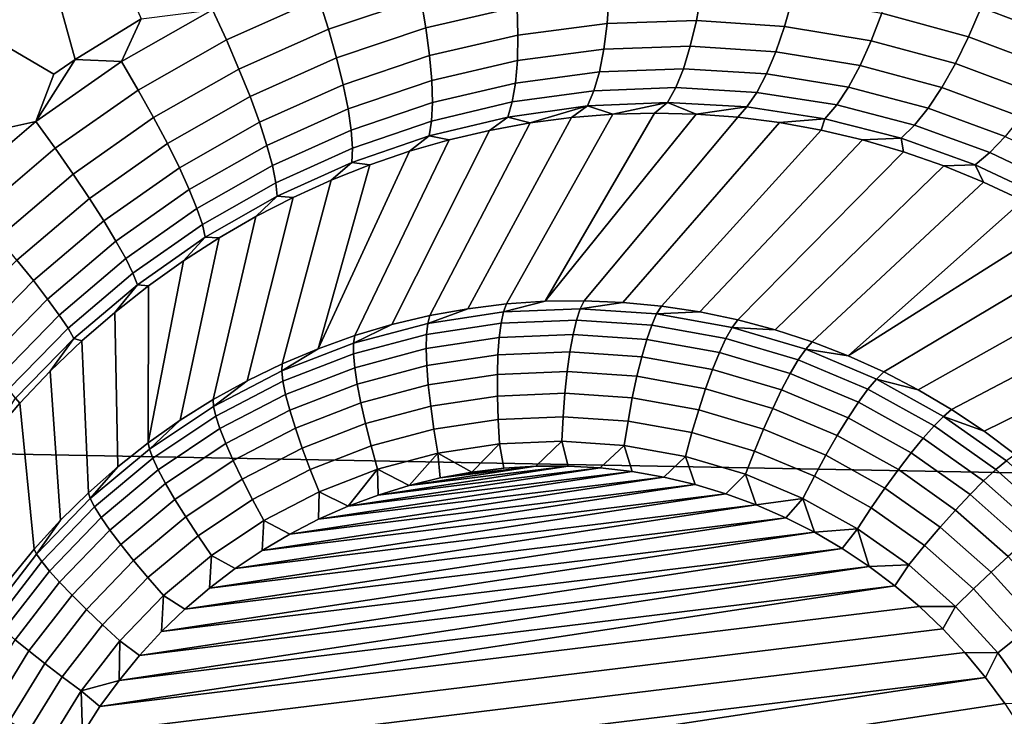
# Model space of a CAD drawing. Header units: metres. Extents: x -240 to 45, y -77 to 27.
# Tile 228 of 656: x -204.342 to -203.202, y 2.317 to 3.123. Entities that reach past the tile are written whole.
import ezdxf

# ---------------------------------------------------------------- set-up
doc = ezdxf.new("R2010")
doc.units = ezdxf.units.M
doc.layers.add('solid_102011X2', color=7, linetype='CONTINUOUS')

msp = doc.modelspace()

# ---------------------------------------------------------------- linework, layer by layer
at = {"layer": 'solid_102011X2'}
for points in [[(-204.302856, 3.059962, 269.353943), (-204.735306, 3.314068, 269.420868), (-204.447464, 3.688273, 269.393402), (-204.27832, 3.076562, 269.350311)], [(-204.201691, 3.123808, 269.338135), (-204.27832, 3.076562, 269.350311), (-204.447464, 3.688273, 269.393402)], [(-204.323547, 3.004904, 269.354065), (-204.396927, 2.988975, 269.366608), (-204.735306, 3.314068, 269.420868), (-204.302856, 3.059962, 269.353943)], [(-202.791519, 3.233463, 324.100494), (-204.359665, 3.27006, 322.50061), (-204.450867, 2.622036, 322.574402), (-202.881073, 2.592692, 324.174042)], [(-203.996185, 3.147213, 269.290527), (-204.103012, 3.099436, 269.311218), (-204.119034, 3.13432, 269.321564), (-204.008804, 3.183616, 269.300323)], [(-203.878143, 3.147894, 269.252502), (-203.985031, 3.112006, 269.275787), (-203.996185, 3.147213, 269.290527), (-203.885773, 3.184255, 269.266663)], [(-203.766464, 3.13779, 269.208099), (-203.872101, 3.113396, 269.233704), (-203.878143, 3.147894, 269.252502), (-203.768982, 3.173034, 269.226318)], [(-203.129364, 3.099111, 269.028961), (-203.229156, 3.136775, 269.06427), (-203.215469, 3.172584, 269.074829), (-203.112473, 3.133685, 269.03894)], [(-203.24379, 3.103102, 269.049011), (-203.344254, 3.130219, 269.083496), (-203.332855, 3.164864, 269.099304), (-203.229156, 3.136775, 269.06427)], [(-203.985031, 3.112006, 269.275787), (-204.08847, 3.065724, 269.295959), (-204.103012, 3.099436, 269.311218), (-203.996185, 3.147213, 269.290527)], [(-203.872101, 3.113396, 269.233704), (-203.975555, 3.078611, 269.256409), (-203.985031, 3.112006, 269.275787), (-203.878143, 3.147894, 269.252502)], [(-203.662247, 3.118542, 269.157867), (-203.765518, 3.10508, 269.185516), (-203.766464, 3.13779, 269.208099), (-203.65979, 3.151574, 269.179871)], [(-203.55899, 3.121795, 269.127991), (-203.662247, 3.118542, 269.157867), (-203.65979, 3.151574, 269.179871), (-203.553177, 3.154793, 269.149384)], [(-203.456787, 3.114965, 269.096313), (-203.55899, 3.121795, 269.127991), (-203.553177, 3.154793, 269.149384), (-203.447662, 3.147589, 269.117126)], [(-203.356552, 3.098289, 269.063232), (-203.456787, 3.114965, 269.096313), (-203.447662, 3.147589, 269.117126), (-203.344254, 3.130219, 269.083496)], [(-203.765518, 3.10508, 269.185516), (-203.867767, 3.081366, 269.210541), (-203.872101, 3.113396, 269.233704), (-203.766464, 3.13779, 269.208099)], [(-203.147049, 3.066693, 269.014221), (-203.24379, 3.103102, 269.049011), (-203.229156, 3.136775, 269.06427), (-203.129364, 3.099111, 269.028961)], [(-204.224304, 3.074491, 269.339447), (-204.27832, 3.076562, 269.350311), (-204.201691, 3.123808, 269.338135)], [(-204.119034, 3.13432, 269.321564), (-204.224304, 3.074491, 269.339447), (-204.201691, 3.123808, 269.338135)], [(-204.103012, 3.099436, 269.311218), (-204.205048, 3.041443, 269.328613), (-204.224304, 3.074491, 269.339447), (-204.119034, 3.13432, 269.321564)], [(-203.259109, 3.072159, 269.029297), (-203.356552, 3.098289, 269.063232), (-203.344254, 3.130219, 269.083496), (-203.24379, 3.103102, 269.049011)], [(-203.975555, 3.078611, 269.256409), (-204.075668, 3.033776, 269.276062), (-204.08847, 3.065724, 269.295959), (-203.985031, 3.112006, 269.275787)], [(-203.867767, 3.081366, 269.210541), (-203.967911, 3.047616, 269.232727), (-203.975555, 3.078611, 269.256409), (-203.872101, 3.113396, 269.233704)], [(-203.666061, 3.088682, 269.131897), (-203.766144, 3.075476, 269.158997), (-203.765518, 3.10508, 269.185516), (-203.662247, 3.118542, 269.157867)], [(-203.565964, 3.092019, 269.1026), (-203.666061, 3.088682, 269.131897), (-203.662247, 3.118542, 269.157867), (-203.55899, 3.121795, 269.127991)], [(-203.466827, 3.085599, 269.071442), (-203.565964, 3.092019, 269.1026), (-203.55899, 3.121795, 269.127991), (-203.456787, 3.114965, 269.096313)], [(-203.369522, 3.069635, 269.03891), (-203.466827, 3.085599, 269.071442), (-203.456787, 3.114965, 269.096313), (-203.356552, 3.098289, 269.063232)], [(-203.766144, 3.075476, 269.158997), (-203.865219, 3.052368, 269.183472), (-203.867767, 3.081366, 269.210541), (-203.765518, 3.10508, 269.185516)], [(-203.165207, 3.036998, 268.994995), (-203.259109, 3.072159, 269.029297), (-203.24379, 3.103102, 269.049011), (-203.147049, 3.066693, 269.014221)], [(-204.08847, 3.065724, 269.295959), (-204.187302, 3.009547, 269.312866), (-204.205048, 3.041443, 269.328613), (-204.103012, 3.099436, 269.311218)], [(-203.573959, 3.065987, 269.073608), (-203.671188, 3.062517, 269.102417), (-203.666061, 3.088682, 269.131897), (-203.565964, 3.092019, 269.1026)], [(-203.4776, 3.060006, 269.042999), (-203.573959, 3.065987, 269.073608), (-203.565964, 3.092019, 269.1026), (-203.466827, 3.085599, 269.071442)], [(-203.274841, 3.044488, 269.005493), (-203.369522, 3.069635, 269.03891), (-203.356552, 3.098289, 269.063232), (-203.259109, 3.072159, 269.029297)], [(-203.967911, 3.047616, 269.232727), (-204.06485, 3.004152, 269.251862), (-204.075668, 3.033776, 269.276062), (-203.975555, 3.078611, 269.256409)], [(-203.865219, 3.052368, 269.183472), (-203.962234, 3.019565, 269.205139), (-203.967911, 3.047616, 269.232727), (-203.867767, 3.081366, 269.210541)], [(-203.671188, 3.062517, 269.102417), (-203.768326, 3.049499, 269.128967), (-203.766144, 3.075476, 269.158997), (-203.666061, 3.088682, 269.131897)], [(-203.382935, 3.04476, 269.010956), (-203.4776, 3.060006, 269.042999), (-203.466827, 3.085599, 269.071442), (-203.369522, 3.069635, 269.03891)], [(-204.323547, 3.004904, 269.354065), (-204.302856, 3.059962, 269.353943), (-204.27832, 3.076562, 269.350311)], [(-204.224304, 3.074491, 269.339447), (-204.323547, 3.004904, 269.354065), (-204.27832, 3.076562, 269.350311)], [(-204.205048, 3.041443, 269.328613), (-204.301254, 2.973981, 269.342773), (-204.323547, 3.004904, 269.354065), (-204.224304, 3.074491, 269.339447)], [(-203.768326, 3.049499, 269.128967), (-203.864471, 3.02691, 269.152954), (-203.865219, 3.052368, 269.183472), (-203.766144, 3.075476, 269.158997)], [(-203.29071, 3.020576, 268.977966), (-203.382935, 3.04476, 269.010956), (-203.369522, 3.069635, 269.03891), (-203.274841, 3.044488, 269.005493)], [(-203.183517, 3.010549, 268.971619), (-203.274841, 3.044488, 269.005493), (-203.259109, 3.072159, 269.029297), (-203.165207, 3.036998, 268.994995)], [(-204.075668, 3.033776, 269.276062), (-204.171371, 2.979362, 269.29248), (-204.187302, 3.009547, 269.312866), (-204.08847, 3.065724, 269.295959)], [(-203.677505, 3.040507, 269.069916), (-203.772049, 3.027606, 269.095978), (-203.768326, 3.049499, 269.128967), (-203.671188, 3.062517, 269.102417)], [(-203.58284, 3.044158, 269.041595), (-203.677505, 3.040507, 269.069916), (-203.671188, 3.062517, 269.102417), (-203.573959, 3.065987, 269.073608)], [(-203.488922, 3.038636, 269.011444), (-203.58284, 3.044158, 269.041595), (-203.573959, 3.065987, 269.073608), (-203.4776, 3.060006, 269.042999)], [(-203.396545, 3.0241, 268.979828), (-203.488922, 3.038636, 269.011444), (-203.4776, 3.060006, 269.042999), (-203.382935, 3.04476, 269.010956)], [(-203.962234, 3.019565, 269.205139), (-204.056183, 2.977373, 269.223785), (-204.06485, 3.004152, 269.251862), (-203.967911, 3.047616, 269.232727)], [(-203.864471, 3.02691, 269.152954), (-203.958633, 2.994951, 269.174103), (-203.962234, 3.019565, 269.205139), (-203.865219, 3.052368, 269.183472)], [(-203.772049, 3.027606, 269.095978), (-203.86557, 3.00544, 269.119507), (-203.864471, 3.02691, 269.152954), (-203.768326, 3.049499, 269.128967)], [(-203.592438, 3.026915, 269.00708), (-203.684937, 3.023039, 269.034973), (-203.677505, 3.040507, 269.069916), (-203.58284, 3.044158, 269.041595)], [(-203.500595, 3.021865, 268.977325), (-203.592438, 3.026915, 269.00708), (-203.58284, 3.044158, 269.041595), (-203.488922, 3.038636, 269.011444)], [(-203.306442, 3.000843, 268.947266), (-203.396545, 3.0241, 268.979828), (-203.382935, 3.04476, 269.010956), (-203.29071, 3.020576, 268.977966)], [(-203.201645, 2.987811, 268.944519), (-203.29071, 3.020576, 268.977966), (-203.274841, 3.044488, 269.005493), (-203.183517, 3.010549, 268.971619)], [(-204.187302, 3.009547, 269.312866), (-204.280502, 2.944191, 269.326569), (-204.301254, 2.973981, 269.342773), (-204.205048, 3.041443, 269.328613)], [(-204.06485, 3.004152, 269.251862), (-204.157532, 2.951421, 269.267822), (-204.171371, 2.979362, 269.29248), (-204.075668, 3.033776, 269.276062)], [(-203.684937, 3.023039, 269.034973), (-203.777222, 3.010181, 269.060638), (-203.772049, 3.027606, 269.095978), (-203.677505, 3.040507, 269.069916)], [(-203.410141, 3.008018, 268.946106), (-203.500595, 3.021865, 268.977325), (-203.488922, 3.038636, 269.011444), (-203.396545, 3.0241, 268.979828)], [(-203.86557, 3.00544, 269.119507), (-203.957169, 2.974205, 269.140228), (-203.958633, 2.994951, 269.174103), (-203.864471, 3.02691, 269.152954)], [(-203.777222, 3.010181, 269.060638), (-203.868484, 2.988335, 269.08374), (-203.86557, 3.00544, 269.119507), (-203.772049, 3.027606, 269.095978)], [(-203.684937, 3.023039, 269.034973), (-203.751205, 3.003295, 269.015106), (-203.777222, 3.010181, 269.060638)], [(-203.684937, 3.023039, 269.034973), (-203.703598, 3.00951, 269.001648), (-203.751205, 3.003295, 269.015106)], [(-203.684937, 3.023039, 269.034973), (-203.655685, 3.013314, 268.987488), (-203.703598, 3.00951, 269.001648)], [(-203.592438, 3.026915, 269.00708), (-203.655685, 3.013314, 268.987488), (-203.684937, 3.023039, 269.034973)], [(-203.592438, 3.026915, 269.00708), (-203.607529, 3.014677, 268.972687), (-203.655685, 3.013314, 268.987488)], [(-203.592438, 3.026915, 269.00708), (-203.559219, 3.013565, 268.957245), (-203.607529, 3.014677, 268.972687)], [(-203.500595, 3.021865, 268.977325), (-203.559219, 3.013565, 268.957245), (-203.592438, 3.026915, 269.00708)], [(-203.500595, 3.021865, 268.977325), (-203.510864, 3.009952, 268.941223), (-203.559219, 3.013565, 268.957245)], [(-203.500595, 3.021865, 268.977325), (-203.410141, 3.008018, 268.946106), (-203.462585, 3.003805, 268.924652), (-203.510864, 3.009952, 268.941223)], [(-203.321777, 2.985635, 268.913879), (-203.410141, 3.008018, 268.946106), (-203.396545, 3.0241, 268.979828), (-203.306442, 3.000843, 268.947266)], [(-204.171371, 2.979362, 269.29248), (-204.261658, 2.916056, 269.305756), (-204.280502, 2.944191, 269.326569), (-204.187302, 3.009547, 269.312866)], [(-203.958633, 2.994951, 269.174103), (-204.049835, 2.95391, 269.192322), (-204.056183, 2.977373, 269.223785), (-203.962234, 3.019565, 269.205139)], [(-203.868484, 2.988335, 269.08374), (-203.777222, 3.010181, 269.060638), (-203.798401, 2.994702, 269.027832), (-203.845108, 2.983762, 269.039795)], [(-203.703598, 3.00951, 269.001648), (-203.823364, 2.788314, 268.138489), (-203.867599, 2.780347, 268.145416), (-203.751205, 3.003295, 269.015106)], [(-203.655685, 3.013314, 268.987488), (-203.778778, 2.793846, 268.131439), (-203.823364, 2.788314, 268.138489), (-203.703598, 3.00951, 269.001648)], [(-203.777222, 3.010181, 269.060638), (-203.751205, 3.003295, 269.015106), (-203.798401, 2.994702, 269.027832)], [(-203.607529, 3.014677, 268.972687), (-203.733963, 2.796927, 268.124329), (-203.778778, 2.793846, 268.131439), (-203.655685, 3.013314, 268.987488)], [(-203.607529, 3.014677, 268.972687), (-203.559219, 3.013565, 268.957245), (-203.733963, 2.796927, 268.124329)], [(-203.510864, 3.009952, 268.941223), (-203.689041, 2.797546, 268.117188), (-203.733963, 2.796927, 268.124329), (-203.559219, 3.013565, 268.957245)], [(-203.462585, 3.003805, 268.924652), (-203.64418, 2.795703, 268.110016), (-203.689041, 2.797546, 268.117188), (-203.510864, 3.009952, 268.941223)], [(-203.219299, 2.969182, 268.914154), (-203.306442, 3.000843, 268.947266), (-203.29071, 3.020576, 268.977966), (-203.201645, 2.987811, 268.944519)], [(-204.323547, 3.004904, 269.354065), (-204.415741, 2.926409, 269.365448), (-204.396927, 2.988975, 269.366608)], [(-204.301254, 2.973981, 269.342773), (-204.390656, 2.89787, 269.35376), (-204.415741, 2.926409, 269.365448), (-204.323547, 3.004904, 269.354065)], [(-204.056183, 2.977373, 269.223785), (-204.146057, 2.926212, 269.239288), (-204.157532, 2.951421, 269.267822), (-204.06485, 3.004152, 269.251862)], [(-203.868484, 2.988335, 269.08374), (-203.957855, 2.957693, 269.104065), (-203.957169, 2.974205, 269.140228), (-203.86557, 3.00544, 269.119507)], [(-203.751205, 3.003295, 269.015106), (-203.867599, 2.780347, 268.145416), (-203.911346, 2.769967, 268.152252), (-203.798401, 2.994702, 269.027832)], [(-203.41449, 2.995117, 268.907623), (-203.599472, 2.791403, 268.102844), (-203.64418, 2.795703, 268.110016), (-203.462585, 3.003805, 268.924652)], [(-203.410141, 3.008018, 268.946106), (-203.41449, 2.995117, 268.907623), (-203.462585, 3.003805, 268.924652)], [(-203.410141, 3.008018, 268.946106), (-203.321777, 2.985635, 268.913879), (-203.366684, 2.98387, 268.890167), (-203.41449, 2.995117, 268.907623)], [(-203.23616, 2.95499, 268.881073), (-203.321777, 2.985635, 268.913879), (-203.306442, 3.000843, 268.947266), (-203.219299, 2.969182, 268.914154)], [(-203.957169, 2.974205, 269.140228), (-204.045898, 2.934173, 269.15802), (-204.049835, 2.95391, 269.192322), (-203.958633, 2.994951, 269.174103)], [(-203.957855, 2.957693, 269.104065), (-203.868484, 2.988335, 269.08374), (-203.891266, 2.970507, 269.051025), (-203.936813, 2.954969, 269.061462)], [(-203.798401, 2.994702, 269.027832), (-203.911346, 2.769967, 268.152252), (-203.954468, 2.757205, 268.158966), (-203.845108, 2.983762, 269.039795)], [(-203.868484, 2.988335, 269.08374), (-203.845108, 2.983762, 269.039795), (-203.891266, 2.970507, 269.051025)], [(-203.366684, 2.98387, 268.890167), (-203.555069, 2.784658, 268.095673), (-203.599472, 2.791403, 268.102844), (-203.41449, 2.995117, 268.907623)], [(-203.135727, 2.929492, 268.881042), (-203.219299, 2.969182, 268.914154), (-203.201645, 2.987811, 268.944519), (-203.116379, 2.946877, 268.911102)], [(-204.157532, 2.951421, 269.267822), (-204.245041, 2.890072, 269.28067), (-204.261658, 2.916056, 269.305756), (-204.171371, 2.979362, 269.29248)], [(-204.049835, 2.95391, 269.192322), (-204.137115, 2.904179, 269.207428), (-204.146057, 2.926212, 269.239288), (-204.056183, 2.977373, 269.223785)], [(-203.845108, 2.983762, 269.039795), (-203.954468, 2.757205, 268.158966), (-203.996872, 2.742099, 268.165527), (-203.891266, 2.970507, 269.051025)], [(-203.319321, 2.970069, 268.872406), (-203.511108, 2.775488, 268.088531), (-203.555069, 2.784658, 268.095673), (-203.366684, 2.98387, 268.890167)], [(-203.321777, 2.985635, 268.913879), (-203.319321, 2.970069, 268.872406), (-203.366684, 2.98387, 268.890167)], [(-203.321777, 2.985635, 268.913879), (-203.23616, 2.95499, 268.881073), (-203.272507, 2.953708, 268.85437), (-203.319321, 2.970069, 268.872406)], [(-204.280502, 2.944191, 269.326569), (-204.367142, 2.870441, 269.337158), (-204.390656, 2.89787, 269.35376), (-204.301254, 2.973981, 269.342773)], [(-203.957855, 2.957693, 269.104065), (-204.044464, 2.918511, 269.121521), (-204.045898, 2.934173, 269.15802), (-203.957169, 2.974205, 269.140228)], [(-203.936813, 2.954969, 269.061462), (-203.891266, 2.970507, 269.051025), (-203.996872, 2.742099, 268.165527)], [(-203.272507, 2.953708, 268.85437), (-203.467697, 2.763921, 268.081482), (-203.511108, 2.775488, 268.088531), (-203.319321, 2.970069, 268.872406)], [(-203.153915, 2.91642, 268.848206), (-203.23616, 2.95499, 268.881073), (-203.219299, 2.969182, 268.914154), (-203.135727, 2.929492, 268.881042)], [(-204.045898, 2.934173, 269.15802), (-204.130875, 2.885708, 269.172791), (-204.137115, 2.904179, 269.207428), (-204.049835, 2.95391, 269.192322)], [(-204.044464, 2.918511, 269.121521), (-203.957855, 2.957693, 269.104065), (-203.981674, 2.937166, 269.071167), (-204.025772, 2.917127, 269.080048)], [(-203.936813, 2.954969, 269.061462), (-203.996872, 2.742099, 268.165527), (-204.038391, 2.724693, 268.171906), (-203.981674, 2.937166, 269.071167)], [(-203.957855, 2.957693, 269.104065), (-203.936813, 2.954969, 269.061462), (-203.981674, 2.937166, 269.071167)], [(-203.226379, 2.934826, 268.836182), (-203.424973, 2.749989, 268.074463), (-203.467697, 2.763921, 268.081482), (-203.272507, 2.953708, 268.85437)], [(-203.23616, 2.95499, 268.881073), (-203.226379, 2.934826, 268.836182), (-203.272507, 2.953708, 268.85437)], [(-203.23616, 2.95499, 268.881073), (-203.153915, 2.91642, 268.848206), (-203.181107, 2.913436, 268.817902), (-203.226379, 2.934826, 268.836182)], [(-204.261658, 2.916056, 269.305756), (-204.345627, 2.844604, 269.315948), (-204.367142, 2.870441, 269.337158), (-204.280502, 2.944191, 269.326569)], [(-204.146057, 2.926212, 269.239288), (-204.230957, 2.866694, 269.25174), (-204.245041, 2.890072, 269.28067), (-204.157532, 2.951421, 269.267822)], [(-204.044464, 2.918511, 269.121521), (-204.127457, 2.871125, 269.135956), (-204.130875, 2.885708, 269.172791), (-204.045898, 2.934173, 269.15802)], [(-203.981674, 2.937166, 269.071167), (-204.038391, 2.724693, 268.171906), (-204.078934, 2.705038, 268.178101), (-204.025772, 2.917127, 269.080048)], [(-203.181107, 2.913436, 268.817902), (-203.383057, 2.733734, 268.067566), (-203.424973, 2.749989, 268.074463), (-203.226379, 2.934826, 268.836182)], [(-204.137115, 2.904179, 269.207428), (-204.219635, 2.846333, 269.219543), (-204.230957, 2.866694, 269.25174), (-204.146057, 2.926212, 269.239288)], [(-204.127457, 2.871125, 269.135956), (-204.044464, 2.918511, 269.121521), (-204.069046, 2.894865, 269.088165), (-204.111435, 2.870409, 269.09552)], [(-204.044464, 2.918511, 269.121521), (-204.025772, 2.917127, 269.080048), (-204.069046, 2.894865, 269.088165)], [(-204.245041, 2.890072, 269.28067), (-204.326477, 2.820812, 269.290497), (-204.345627, 2.844604, 269.315948), (-204.261658, 2.916056, 269.305756)], [(-204.025772, 2.917127, 269.080048), (-204.078934, 2.705038, 268.178101), (-204.118362, 2.683192, 268.184113), (-204.069046, 2.894865, 269.088165)], [(-203.181107, 2.913436, 268.817902), (-203.13681, 2.889606, 268.799652), (-203.383057, 2.733734, 268.067566)], [(-204.130875, 2.885708, 269.172791), (-204.211288, 2.829347, 269.18457), (-204.219635, 2.846333, 269.219543), (-204.137115, 2.904179, 269.207428)], [(-204.230957, 2.866694, 269.25174), (-204.310043, 2.799483, 269.26123), (-204.326477, 2.820812, 269.290497), (-204.245041, 2.890072, 269.28067)], [(-204.127457, 2.871125, 269.135956), (-204.20607, 2.816034, 269.147461), (-204.211288, 2.829347, 269.18457), (-204.130875, 2.885708, 269.172791)], [(-204.069046, 2.894865, 269.088165), (-204.118362, 2.683192, 268.184113), (-204.156586, 2.659219, 268.18988), (-204.111435, 2.870409, 269.09552)], [(-203.093613, 2.863369, 268.781525), (-203.342087, 2.715204, 268.060822), (-203.383057, 2.733734, 268.067566), (-203.13681, 2.889606, 268.799652)], [(-204.219635, 2.846333, 269.219543), (-204.296585, 2.780992, 269.228699), (-204.310043, 2.799483, 269.26123), (-204.230957, 2.866694, 269.25174)], [(-204.20607, 2.816034, 269.147461), (-204.127457, 2.871125, 269.135956), (-204.152847, 2.843773, 269.102081), (-204.193176, 2.814993, 269.10788)], [(-204.111435, 2.870409, 269.09552), (-204.156586, 2.659219, 268.18988), (-204.193451, 2.633189, 268.195404), (-204.152847, 2.843773, 269.102081)], [(-204.127457, 2.871125, 269.135956), (-204.111435, 2.870409, 269.09552), (-204.152847, 2.843773, 269.102081)], [(-203.051651, 2.834824, 268.763641), (-203.30217, 2.694453, 268.054169), (-203.342087, 2.715204, 268.060822), (-203.093613, 2.863369, 268.781525)], [(-204.326477, 2.820812, 269.290497), (-204.401138, 2.744429, 269.297455), (-204.422531, 2.765838, 269.323242), (-204.345627, 2.844604, 269.315948)], [(-204.211288, 2.829347, 269.18457), (-204.286377, 2.765663, 269.193481), (-204.296585, 2.780992, 269.228699), (-204.219635, 2.846333, 269.219543)], [(-204.193176, 2.814993, 269.10788), (-204.152847, 2.843773, 269.102081), (-204.193451, 2.633189, 268.195404)], [(-204.20607, 2.816034, 269.147461), (-204.279556, 2.753766, 269.156158), (-204.286377, 2.765663, 269.193481), (-204.211288, 2.829347, 269.18457)], [(-203.011078, 2.804023, 268.746063), (-203.263412, 2.671542, 268.047699), (-203.30217, 2.694453, 268.054169), (-203.051651, 2.834824, 268.763641)], [(-204.310043, 2.799483, 269.26123), (-204.382614, 2.725321, 269.267914), (-204.401138, 2.744429, 269.297455), (-204.326477, 2.820812, 269.290497)], [(-204.279556, 2.753766, 269.156158), (-204.20607, 2.816034, 269.147461), (-204.232376, 2.784081, 269.112915), (-204.270325, 2.751075, 269.117218)], [(-204.20607, 2.816034, 269.147461), (-204.193176, 2.814993, 269.10788), (-204.232376, 2.784081, 269.112915)], [(-204.232376, 2.784081, 269.112915), (-204.193176, 2.814993, 269.10788), (-204.193451, 2.633189, 268.195404), (-204.228897, 2.605178, 268.200684)], [(-204.296585, 2.780992, 269.228699), (-204.367294, 2.70885, 269.235138), (-204.382614, 2.725321, 269.267914), (-204.310043, 2.799483, 269.26123)], [(-203.782211, 2.784705, 268.104065), (-203.870026, 2.771358, 268.117889), (-203.823364, 2.788314, 268.138489), (-203.778778, 2.793846, 268.131439)], [(-203.693512, 2.788363, 268.089966), (-203.782211, 2.784705, 268.104065), (-203.733963, 2.796927, 268.124329), (-203.689041, 2.797546, 268.117188)], [(-203.782211, 2.784705, 268.104065), (-203.778778, 2.793846, 268.131439), (-203.733963, 2.796927, 268.124329)], [(-203.693512, 2.788363, 268.089966), (-203.689041, 2.797546, 268.117188), (-203.64418, 2.795703, 268.110016)], [(-203.604965, 2.782289, 268.075775), (-203.693512, 2.788363, 268.089966), (-203.64418, 2.795703, 268.110016), (-203.599472, 2.791403, 268.102844)], [(-202.971985, 2.771099, 268.728912), (-203.225952, 2.646537, 268.041382), (-203.263412, 2.671542, 268.047699), (-203.011078, 2.804023, 268.746063)], [(-204.232376, 2.784081, 269.112915), (-204.228897, 2.605178, 268.200684), (-204.262787, 2.575269, 268.205719), (-204.270325, 2.751075, 269.117218)], [(-203.870026, 2.771358, 268.117889), (-203.782211, 2.784705, 268.104065), (-203.785049, 2.771666, 268.078217), (-203.871445, 2.758536, 268.091797)], [(-203.870026, 2.771358, 268.117889), (-203.867599, 2.780347, 268.145416), (-203.823364, 2.788314, 268.138489)], [(-203.782211, 2.784705, 268.104065), (-203.693512, 2.788363, 268.089966), (-203.697784, 2.775265, 268.064362), (-203.785049, 2.771666, 268.078217)], [(-203.693512, 2.788363, 268.089966), (-203.604965, 2.782289, 268.075775), (-203.610657, 2.76929, 268.050385), (-203.697784, 2.775265, 268.064362)], [(-203.604965, 2.782289, 268.075775), (-203.517593, 2.766556, 268.061646), (-203.524704, 2.753811, 268.036499), (-203.610657, 2.76929, 268.050385)], [(-203.604965, 2.782289, 268.075775), (-203.599472, 2.791403, 268.102844), (-203.555069, 2.784658, 268.095673)], [(-203.517593, 2.766556, 268.061646), (-203.604965, 2.782289, 268.075775), (-203.555069, 2.784658, 268.095673), (-203.511108, 2.775488, 268.088531)], [(-204.286377, 2.765663, 269.193481), (-204.355438, 2.695305, 269.199707), (-204.367294, 2.70885, 269.235138), (-204.296585, 2.780992, 269.228699)], [(-203.955917, 2.74848, 268.131287), (-203.870026, 2.771358, 268.117889), (-203.871445, 2.758536, 268.091797), (-203.955948, 2.736028, 268.10498)], [(-203.870026, 2.771358, 268.117889), (-203.955917, 2.74848, 268.131287), (-203.911346, 2.769967, 268.152252), (-203.867599, 2.780347, 268.145416)], [(-203.955917, 2.74848, 268.131287), (-203.954468, 2.757205, 268.158966), (-203.911346, 2.769967, 268.152252)], [(-203.871445, 2.758536, 268.091797), (-203.785049, 2.771666, 268.078217), (-203.787201, 2.755014, 268.054443), (-203.871796, 2.742158, 268.06778)], [(-203.785049, 2.771666, 268.078217), (-203.697784, 2.775265, 268.064362), (-203.701752, 2.758538, 268.040894), (-203.787201, 2.755014, 268.054443)], [(-203.697784, 2.775265, 268.064362), (-203.610657, 2.76929, 268.050385), (-203.616455, 2.752687, 268.027222), (-203.701752, 2.758538, 268.040894)], [(-203.517593, 2.766556, 268.061646), (-203.511108, 2.775488, 268.088531), (-203.467697, 2.763921, 268.081482)], [(-202.934509, 2.736123, 268.71228), (-203.189896, 2.619513, 268.035278), (-203.225952, 2.646537, 268.041382), (-202.971985, 2.771099, 268.728912)], [(-204.279556, 2.753766, 269.156158), (-204.347275, 2.684924, 269.162201), (-204.355438, 2.695305, 269.199707), (-204.286377, 2.765663, 269.193481)], [(-203.955948, 2.736028, 268.10498), (-203.871445, 2.758536, 268.091797), (-203.871796, 2.742158, 268.06778), (-203.954529, 2.720119, 268.080658)], [(-203.787201, 2.755014, 268.054443), (-203.701752, 2.758538, 268.040894), (-203.705353, 2.738535, 268.020081), (-203.788635, 2.735101, 268.033295)], [(-203.701752, 2.758538, 268.040894), (-203.616455, 2.752687, 268.027222), (-203.622208, 2.732833, 268.006744), (-203.705353, 2.738535, 268.020081)], [(-203.610657, 2.76929, 268.050385), (-203.524704, 2.753811, 268.036499), (-203.532288, 2.737531, 268.013611), (-203.616455, 2.752687, 268.027222)], [(-203.517593, 2.766556, 268.061646), (-203.432434, 2.741346, 268.04776), (-203.440933, 2.72901, 268.022797), (-203.524704, 2.753811, 268.036499)], [(-203.432434, 2.741346, 268.04776), (-203.517593, 2.766556, 268.061646), (-203.467697, 2.763921, 268.081482), (-203.424973, 2.749989, 268.074463)], [(-204.347275, 2.684924, 269.162201), (-204.279556, 2.753766, 269.156158), (-204.306931, 2.71602, 269.120789), (-204.342056, 2.67897, 269.123657)], [(-204.279556, 2.753766, 269.156158), (-204.270325, 2.751075, 269.117218), (-204.306931, 2.71602, 269.120789)], [(-204.270325, 2.751075, 269.117218), (-204.262787, 2.575269, 268.205719), (-204.295029, 2.54355, 268.210419), (-204.306931, 2.71602, 269.120789)], [(-203.955917, 2.74848, 268.131287), (-204.038895, 2.716338, 268.144073), (-203.996872, 2.742099, 268.165527), (-203.954468, 2.757205, 268.158966)], [(-204.038895, 2.716338, 268.144073), (-203.955917, 2.74848, 268.131287), (-203.955948, 2.736028, 268.10498), (-204.037567, 2.704406, 268.117584)], [(-203.871796, 2.742158, 268.06778), (-203.787201, 2.755014, 268.054443), (-203.788635, 2.735101, 268.033295), (-203.871078, 2.72257, 268.046265)], [(-203.616455, 2.752687, 268.027222), (-203.532288, 2.737531, 268.013611), (-203.540176, 2.718061, 267.993469), (-203.622208, 2.732833, 268.006744)], [(-203.524704, 2.753811, 268.036499), (-203.440933, 2.72901, 268.022797), (-203.450256, 2.713247, 268.000214), (-203.532288, 2.737531, 268.013611)], [(-203.432434, 2.741346, 268.04776), (-203.424973, 2.749989, 268.074463), (-203.383057, 2.733734, 268.067566)], [(-204.038895, 2.716338, 268.144073), (-204.038391, 2.724693, 268.171906), (-203.996872, 2.742099, 268.165527)], [(-204.037567, 2.704406, 268.117584), (-203.955948, 2.736028, 268.10498), (-203.954529, 2.720119, 268.080658), (-204.034454, 2.689157, 268.092987)], [(-203.954529, 2.720119, 268.080658), (-203.871796, 2.742158, 268.06778), (-203.871078, 2.72257, 268.046265), (-203.951721, 2.70109, 268.058838)], [(-203.788635, 2.735101, 268.033295), (-203.705353, 2.738535, 268.020081), (-203.708481, 2.715679, 268.00235), (-203.789307, 2.712347, 268.015167)], [(-203.705353, 2.738535, 268.020081), (-203.622208, 2.732833, 268.006744), (-203.627808, 2.710146, 267.98941), (-203.708481, 2.715679, 268.00235)], [(-203.532288, 2.737531, 268.013611), (-203.450256, 2.713247, 268.000214), (-203.460236, 2.694392, 267.980408), (-203.540176, 2.718061, 267.993469)], [(-203.432434, 2.741346, 268.04776), (-203.350494, 2.706957, 268.034241), (-203.360306, 2.695177, 268.009521), (-203.440933, 2.72901, 268.022797)], [(-203.350494, 2.706957, 268.034241), (-203.432434, 2.741346, 268.04776), (-203.383057, 2.733734, 268.067566), (-203.342087, 2.715204, 268.060822)], [(-204.038895, 2.716338, 268.144073), (-204.11795, 2.675309, 268.156128), (-204.078934, 2.705038, 268.178101), (-204.038391, 2.724693, 268.171906)], [(-203.871078, 2.72257, 268.046265), (-203.788635, 2.735101, 268.033295), (-203.789307, 2.712347, 268.015167), (-203.869308, 2.700187, 268.027771)], [(-203.622208, 2.732833, 268.006744), (-203.540176, 2.718061, 267.993469), (-203.548218, 2.695812, 267.976532), (-203.627808, 2.710146, 267.98941)], [(-203.440933, 2.72901, 268.022797), (-203.360306, 2.695177, 268.009521), (-203.371323, 2.68012, 267.987183), (-203.450256, 2.713247, 268.000214)], [(-204.306931, 2.71602, 269.120789), (-204.295029, 2.54355, 268.210419), (-204.325546, 2.510113, 268.214844), (-204.342056, 2.67897, 269.123657)], [(-204.11795, 2.675309, 268.156128), (-204.038895, 2.716338, 268.144073), (-204.037567, 2.704406, 268.117584), (-204.115356, 2.664041, 268.129456)], [(-204.034454, 2.689157, 268.092987), (-203.954529, 2.720119, 268.080658), (-203.951721, 2.70109, 268.058838), (-204.029602, 2.670913, 268.070862)], [(-203.951721, 2.70109, 268.058838), (-203.871078, 2.72257, 268.046265), (-203.869308, 2.700187, 268.027771), (-203.947556, 2.679344, 268.039978)], [(-203.789307, 2.712347, 268.015167), (-203.708481, 2.715679, 268.00235), (-203.711105, 2.690455, 267.988098), (-203.7892, 2.687234, 268.000488)], [(-203.708481, 2.715679, 268.00235), (-203.627808, 2.710146, 267.98941), (-203.633133, 2.685108, 267.975586), (-203.711105, 2.690455, 267.988098)], [(-203.540176, 2.718061, 267.993469), (-203.460236, 2.694392, 267.980408), (-203.470627, 2.672845, 267.963867), (-203.548218, 2.695812, 267.976532)], [(-203.450256, 2.713247, 268.000214), (-203.371323, 2.68012, 267.987183), (-203.383301, 2.662105, 267.967743), (-203.460236, 2.694392, 267.980408)], [(-203.350494, 2.706957, 268.034241), (-203.342087, 2.715204, 268.060822), (-203.30217, 2.694453, 268.054169)], [(-204.11795, 2.675309, 268.156128), (-204.118362, 2.683192, 268.184113), (-204.078934, 2.705038, 268.178101)], [(-204.115356, 2.664041, 268.129456), (-204.037567, 2.704406, 268.117584), (-204.034454, 2.689157, 268.092987), (-204.110611, 2.649633, 268.104614)], [(-203.869308, 2.700187, 268.027771), (-203.789307, 2.712347, 268.015167), (-203.7892, 2.687234, 268.000488), (-203.866516, 2.675484, 268.012665)], [(-203.627808, 2.710146, 267.98941), (-203.548218, 2.695812, 267.976532), (-203.556213, 2.671255, 267.963165), (-203.633133, 2.685108, 267.975586)], [(-203.350494, 2.706957, 268.034241), (-203.27272, 2.66379, 268.021271), (-203.283798, 2.652709, 267.996765), (-203.360306, 2.695177, 268.009521)], [(-203.27272, 2.66379, 268.021271), (-203.350494, 2.706957, 268.034241), (-203.30217, 2.694453, 268.054169), (-203.263412, 2.671542, 268.047699)], [(-204.029602, 2.670913, 268.070862), (-203.951721, 2.70109, 268.058838), (-203.947556, 2.679344, 268.039978), (-204.023148, 2.65006, 268.051636)], [(-203.947556, 2.679344, 268.039978), (-203.869308, 2.700187, 268.027771), (-203.866516, 2.675484, 268.012665), (-203.942139, 2.65534, 268.024445)], [(-203.7892, 2.687234, 268.000488), (-203.711105, 2.690455, 267.988098), (-203.71315, 2.663395, 267.9776), (-203.788345, 2.660295, 267.989532)], [(-203.711105, 2.690455, 267.988098), (-203.633133, 2.685108, 267.975586), (-203.638077, 2.658247, 267.965576), (-203.71315, 2.663395, 267.9776)], [(-203.548218, 2.695812, 267.976532), (-203.470627, 2.672845, 267.963867), (-203.481247, 2.64906, 267.950897), (-203.556213, 2.671255, 267.963165)], [(-203.460236, 2.694392, 267.980408), (-203.383301, 2.662105, 267.967743), (-203.395981, 2.641514, 267.951569), (-203.470627, 2.672845, 267.963867)], [(-203.360306, 2.695177, 268.009521), (-203.283798, 2.652709, 267.996765), (-203.296402, 2.638538, 267.974701), (-203.371323, 2.68012, 267.987183)], [(-204.347275, 2.684924, 269.162201), (-204.342056, 2.67897, 269.123657), (-204.37561, 2.639984, 269.125885)], [(-204.342056, 2.67897, 269.123657), (-204.325546, 2.510113, 268.214844), (-204.354218, 2.475056, 268.218964), (-204.37561, 2.639984, 269.125885)], [(-204.11795, 2.675309, 268.156128), (-204.1922, 2.625874, 268.167328), (-204.156586, 2.659219, 268.18988), (-204.118362, 2.683192, 268.184113)], [(-204.110611, 2.649633, 268.104614), (-204.034454, 2.689157, 268.092987), (-204.029602, 2.670913, 268.070862), (-204.103836, 2.632392, 268.082184)], [(-204.023148, 2.65006, 268.051636), (-203.947556, 2.679344, 268.039978), (-203.942139, 2.65534, 268.024445), (-204.015182, 2.627041, 268.035706)], [(-203.866516, 2.675484, 268.012665), (-203.7892, 2.687234, 268.000488), (-203.788345, 2.660295, 267.989532), (-203.862778, 2.648981, 268.001251)], [(-203.633133, 2.685108, 267.975586), (-203.556213, 2.671255, 267.963165), (-203.564026, 2.64491, 267.953583), (-203.638077, 2.658247, 267.965576)], [(-203.371323, 2.68012, 267.987183), (-203.296402, 2.638538, 267.974701), (-203.310272, 2.621578, 267.955566), (-203.383301, 2.662105, 267.967743)], [(-204.1922, 2.625874, 268.167328), (-204.11795, 2.675309, 268.156128), (-204.115356, 2.664041, 268.129456), (-204.188385, 2.615406, 268.140442)], [(-204.103836, 2.632392, 268.082184), (-204.029602, 2.670913, 268.070862), (-204.023148, 2.65006, 268.051636), (-204.095169, 2.612681, 268.062622)], [(-203.942139, 2.65534, 268.024445), (-203.866516, 2.675484, 268.012665), (-203.862778, 2.648981, 268.001251), (-203.935593, 2.629588, 268.012604)], [(-203.556213, 2.671255, 267.963165), (-203.481247, 2.64906, 267.950897), (-203.491837, 2.62354, 267.941803), (-203.564026, 2.64491, 267.953583)], [(-203.470627, 2.672845, 267.963867), (-203.395981, 2.641514, 267.951569), (-203.409088, 2.618782, 267.939026), (-203.481247, 2.64906, 267.950897)], [(-203.27272, 2.66379, 268.021271), (-203.263412, 2.671542, 268.047699), (-203.225952, 2.646537, 268.041382)], [(-204.1922, 2.625874, 268.167328), (-204.193451, 2.633189, 268.195404), (-204.156586, 2.659219, 268.18988)], [(-204.188385, 2.615406, 268.140442), (-204.115356, 2.664041, 268.129456), (-204.110611, 2.649633, 268.104614), (-204.182129, 2.602013, 268.115387)], [(-203.862778, 2.648981, 268.001251), (-203.788345, 2.660295, 267.989532), (-203.786728, 2.632098, 267.982574), (-203.858154, 2.621241, 267.993805)], [(-203.788345, 2.660295, 267.989532), (-203.71315, 2.663395, 267.9776), (-203.714569, 2.635073, 267.9711), (-203.786728, 2.632098, 267.982574)], [(-203.71315, 2.663395, 267.9776), (-203.638077, 2.658247, 267.965576), (-203.642532, 2.630133, 267.959564), (-203.714569, 2.635073, 267.9711)], [(-203.638077, 2.658247, 267.965576), (-203.564026, 2.64491, 267.953583), (-203.571472, 2.617334, 267.948059), (-203.642532, 2.630133, 267.959564)], [(-203.383301, 2.662105, 267.967743), (-203.310272, 2.621578, 267.955566), (-203.325119, 2.602187, 267.939758), (-203.395981, 2.641514, 267.951569)], [(-203.27272, 2.66379, 268.021271), (-203.200027, 2.612353, 268.009003), (-203.21228, 2.602104, 267.984711), (-203.283798, 2.652709, 267.996765)], [(-203.200027, 2.612353, 268.009003), (-203.27272, 2.66379, 268.021271), (-203.225952, 2.646537, 268.041382), (-203.189896, 2.619513, 268.035278)], [(-204.182129, 2.602013, 268.115387), (-204.110611, 2.649633, 268.104614), (-204.103836, 2.632392, 268.082184), (-204.173538, 2.585979, 268.092682)], [(-204.095169, 2.612681, 268.062622), (-204.023148, 2.65006, 268.051636), (-204.015182, 2.627041, 268.035706), (-204.084808, 2.590917, 268.046326)], [(-204.015182, 2.627041, 268.035706), (-203.942139, 2.65534, 268.024445), (-203.935593, 2.629588, 268.012604), (-204.00592, 2.602341, 268.023468)], [(-203.935593, 2.629588, 268.012604), (-203.862778, 2.648981, 268.001251), (-203.858154, 2.621241, 267.993805), (-203.928024, 2.60263, 268.0047)], [(-203.564026, 2.64491, 267.953583), (-203.491837, 2.62354, 267.941803), (-203.502197, 2.596827, 267.936768), (-203.571472, 2.617334, 267.948059)], [(-203.481247, 2.64906, 267.950897), (-203.409088, 2.618782, 267.939026), (-203.422379, 2.594389, 267.930359), (-203.491837, 2.62354, 267.941803)], [(-203.283798, 2.652709, 267.996765), (-203.21228, 2.602104, 267.984711), (-203.226379, 2.588989, 267.962891), (-203.296402, 2.638538, 267.974701)], [(-204.1922, 2.625874, 268.167328), (-204.260727, 2.568612, 268.17749), (-204.228897, 2.605178, 268.200684), (-204.193451, 2.633189, 268.195404)], [(-203.786728, 2.632098, 267.982574), (-203.714569, 2.635073, 267.9711), (-203.744644, 2.606037, 267.973419), (-203.781799, 2.603719, 267.979309)], [(-203.714569, 2.635073, 267.9711), (-203.707443, 2.606163, 267.967468), (-203.744644, 2.606037, 267.973419)], [(-203.714569, 2.635073, 267.9711), (-203.642532, 2.630133, 267.959564), (-203.670258, 2.604089, 267.961517), (-203.707443, 2.606163, 267.967468)], [(-203.395981, 2.641514, 267.951569), (-203.325119, 2.602187, 267.939758), (-203.340622, 2.580776, 267.927612), (-203.409088, 2.618782, 267.939026)], [(-203.296402, 2.638538, 267.974701), (-203.226379, 2.588989, 267.962891), (-203.242035, 2.573285, 267.944061), (-203.310272, 2.621578, 267.955566)], [(-202.881073, 2.592692, 324.174042), (-204.450867, 2.622036, 322.574402), (-204.521957, 1.969937, 322.631897), (-202.950867, 1.947891, 324.231354)], [(-204.260727, 2.568612, 268.17749), (-204.1922, 2.625874, 268.167328), (-204.188385, 2.615406, 268.140442), (-204.255814, 2.559071, 268.150452)], [(-204.173538, 2.585979, 268.092682), (-204.103836, 2.632392, 268.082184), (-204.095169, 2.612681, 268.062622), (-204.162811, 2.567642, 268.072815)], [(-204.084808, 2.590917, 268.046326), (-204.015182, 2.627041, 268.035706), (-204.00592, 2.602341, 268.023468), (-204.072937, 2.567561, 268.033691)], [(-204.00592, 2.602341, 268.023468), (-203.935593, 2.629588, 268.012604), (-203.928024, 2.60263, 268.0047), (-203.995514, 2.576484, 268.015106)], [(-203.858154, 2.621241, 267.993805), (-203.786728, 2.632098, 267.982574), (-203.818756, 2.59921, 267.985138)], [(-203.786728, 2.632098, 267.982574), (-203.781799, 2.603719, 267.979309), (-203.818756, 2.59921, 267.985138)], [(-203.642532, 2.630133, 267.959564), (-203.633316, 2.599833, 267.955597), (-203.670258, 2.604089, 267.961517)], [(-203.642532, 2.630133, 267.959564), (-203.571472, 2.617334, 267.948059), (-203.596634, 2.593394, 267.949646), (-203.633316, 2.599833, 267.955597)], [(-203.491837, 2.62354, 267.941803), (-203.422379, 2.594389, 267.930359), (-203.435532, 2.568853, 267.925751), (-203.502197, 2.596827, 267.936768)], [(-204.255814, 2.559071, 268.150452), (-204.188385, 2.615406, 268.140442), (-204.182129, 2.602013, 268.115387), (-204.248154, 2.546853, 268.125183)], [(-204.162811, 2.567642, 268.072815), (-204.095169, 2.612681, 268.062622), (-204.084808, 2.590917, 268.046326), (-204.150162, 2.547392, 268.056183)], [(-203.928024, 2.60263, 268.0047), (-203.858154, 2.621241, 267.993805), (-203.891602, 2.583699, 267.996552)], [(-203.858154, 2.621241, 267.993805), (-203.855392, 2.592533, 267.990875), (-203.891602, 2.583699, 267.996552)], [(-203.858154, 2.621241, 267.993805), (-203.818756, 2.59921, 267.985138), (-203.855392, 2.592533, 267.990875)], [(-203.571472, 2.617334, 267.948059), (-203.56044, 2.584813, 267.943787), (-203.596634, 2.593394, 267.949646)], [(-203.571472, 2.617334, 267.948059), (-203.502197, 2.596827, 267.936768), (-203.52475, 2.574095, 267.937958), (-203.56044, 2.584813, 267.943787)], [(-203.409088, 2.618782, 267.939026), (-203.340622, 2.580776, 267.927612), (-203.356445, 2.557798, 267.919373), (-203.422379, 2.594389, 267.930359)], [(-203.310272, 2.621578, 267.955566), (-203.242035, 2.573285, 267.944061), (-203.258896, 2.555325, 267.928589), (-203.325119, 2.602187, 267.939758)], [(-203.200027, 2.612353, 268.009003), (-203.13327, 2.553248, 267.997589), (-203.146606, 2.543955, 267.97348), (-203.21228, 2.602104, 267.984711)], [(-204.260727, 2.568612, 268.17749), (-204.262787, 2.575269, 268.205719), (-204.228897, 2.605178, 268.200684)], [(-204.248154, 2.546853, 268.125183), (-204.182129, 2.602013, 268.115387), (-204.173538, 2.585979, 268.092682), (-204.2379, 2.532218, 268.102234)], [(-204.072937, 2.567561, 268.033691), (-204.00592, 2.602341, 268.023468), (-203.995514, 2.576484, 268.015106), (-204.05983, 2.543108, 268.024933)], [(-203.996307, 2.54466, 268.012726), (-203.633316, 2.599833, 267.955597), (-203.596634, 2.593394, 267.949646)], [(-203.996307, 2.54466, 268.012726), (-203.962189, 2.559717, 268.007477), (-203.633316, 2.599833, 267.955597)], [(-203.995514, 2.576484, 268.015106), (-203.928024, 2.60263, 268.0047), (-203.962189, 2.559717, 268.007477)], [(-203.962189, 2.559717, 268.007477), (-203.670258, 2.604089, 267.961517), (-203.633316, 2.599833, 267.955597)], [(-203.962189, 2.559717, 268.007477), (-203.927231, 2.572756, 268.002075), (-203.670258, 2.604089, 267.961517)], [(-203.928024, 2.60263, 268.0047), (-203.927231, 2.572756, 268.002075), (-203.962189, 2.559717, 268.007477)], [(-203.928024, 2.60263, 268.0047), (-203.891602, 2.583699, 267.996552), (-203.927231, 2.572756, 268.002075)], [(-203.927231, 2.572756, 268.002075), (-203.707443, 2.606163, 267.967468), (-203.670258, 2.604089, 267.961517)], [(-203.927231, 2.572756, 268.002075), (-203.891602, 2.583699, 267.996552), (-203.707443, 2.606163, 267.967468)], [(-203.891602, 2.583699, 267.996552), (-203.744644, 2.606037, 267.973419), (-203.707443, 2.606163, 267.967468)], [(-203.891602, 2.583699, 267.996552), (-203.855392, 2.592533, 267.990875), (-203.744644, 2.606037, 267.973419)], [(-203.855392, 2.592533, 267.990875), (-203.781799, 2.603719, 267.979309), (-203.744644, 2.606037, 267.973419)], [(-203.855392, 2.592533, 267.990875), (-203.818756, 2.59921, 267.985138), (-203.781799, 2.603719, 267.979309)], [(-203.325119, 2.602187, 267.939758), (-203.258896, 2.555325, 267.928589), (-203.276611, 2.535488, 267.916809), (-203.340622, 2.580776, 267.927612)], [(-203.21228, 2.602104, 267.984711), (-203.146606, 2.543955, 267.97348), (-203.162079, 2.532053, 267.951904), (-203.226379, 2.588989, 267.962891)], [(-204.150162, 2.547392, 268.056183), (-204.084808, 2.590917, 268.046326), (-204.072937, 2.567561, 268.033691), (-204.135864, 2.525656, 268.043152)], [(-204.029541, 2.527595, 268.017792), (-203.596634, 2.593394, 267.949646), (-203.56044, 2.584813, 267.943787)], [(-204.029541, 2.527595, 268.017792), (-203.996307, 2.54466, 268.012726), (-203.596634, 2.593394, 267.949646)], [(-203.502197, 2.596827, 267.936768), (-203.489792, 2.561302, 267.93219), (-203.52475, 2.574095, 267.937958)], [(-203.502197, 2.596827, 267.936768), (-203.435532, 2.568853, 267.925751), (-203.489792, 2.561302, 267.93219)], [(-203.422379, 2.594389, 267.930359), (-203.356445, 2.557798, 267.919373), (-203.372269, 2.533738, 267.915222), (-203.435532, 2.568853, 267.925751)], [(-203.226379, 2.588989, 267.962891), (-203.162079, 2.532053, 267.951904), (-203.179352, 2.517793, 267.933319), (-203.242035, 2.573285, 267.944061)], [(-204.2379, 2.532218, 268.102234), (-204.173538, 2.585979, 268.092682), (-204.162811, 2.567642, 268.072815), (-204.22525, 2.515474, 268.082062)], [(-204.061707, 2.508625, 268.022675), (-203.56044, 2.584813, 267.943787), (-203.52475, 2.574095, 267.937958)], [(-204.061707, 2.508625, 268.022675), (-204.029541, 2.527595, 268.017792), (-203.56044, 2.584813, 267.943787)], [(-204.05983, 2.543108, 268.024933), (-203.995514, 2.576484, 268.015106), (-203.996307, 2.54466, 268.012726), (-204.029541, 2.527595, 268.017792)], [(-203.995514, 2.576484, 268.015106), (-203.962189, 2.559717, 268.007477), (-203.996307, 2.54466, 268.012726)], [(-203.340622, 2.580776, 267.927612), (-203.276611, 2.535488, 267.916809), (-203.29483, 2.514195, 267.908966), (-203.356445, 2.557798, 267.919373)], [(-204.260727, 2.568612, 268.17749), (-204.322769, 2.504196, 268.186523), (-204.295029, 2.54355, 268.210419), (-204.262787, 2.575269, 268.205719)], [(-204.322769, 2.504196, 268.186523), (-204.260727, 2.568612, 268.17749), (-204.255814, 2.559071, 268.150452), (-204.316864, 2.495697, 268.159332)], [(-204.22525, 2.515474, 268.082062), (-204.162811, 2.567642, 268.072815), (-204.150162, 2.547392, 268.056183), (-204.21051, 2.496977, 268.065125)], [(-204.135864, 2.525656, 268.043152), (-204.072937, 2.567561, 268.033691), (-204.05983, 2.543108, 268.024933), (-204.120224, 2.502894, 268.034027)], [(-204.092773, 2.487762, 268.027344), (-203.52475, 2.574095, 267.937958), (-203.489792, 2.561302, 267.93219)], [(-204.092773, 2.487762, 268.027344), (-204.061707, 2.508625, 268.022675), (-203.52475, 2.574095, 267.937958)], [(-203.435532, 2.568853, 267.925751), (-203.455582, 2.546447, 267.926544), (-203.489792, 2.561302, 267.93219)], [(-203.435532, 2.568853, 267.925751), (-203.422318, 2.52961, 267.921021), (-203.455582, 2.546447, 267.926544)], [(-203.435532, 2.568853, 267.925751), (-203.372269, 2.533738, 267.915222), (-203.422318, 2.52961, 267.921021)], [(-203.242035, 2.573285, 267.944061), (-203.179352, 2.517793, 267.933319), (-203.198074, 2.501477, 267.918182), (-203.258896, 2.555325, 267.928589)], [(-204.316864, 2.495697, 268.159332), (-204.255814, 2.559071, 268.150452), (-204.248154, 2.546853, 268.125183), (-204.307922, 2.484801, 268.133881)], [(-204.122559, 2.465127, 268.031799), (-203.489792, 2.561302, 267.93219), (-203.455582, 2.546447, 267.926544)], [(-204.122559, 2.465127, 268.031799), (-204.092773, 2.487762, 268.027344), (-203.489792, 2.561302, 267.93219)], [(-203.356445, 2.557798, 267.919373), (-203.29483, 2.514195, 267.908966), (-203.313141, 2.491896, 267.905243), (-203.372269, 2.533738, 267.915222)], [(-203.258896, 2.555325, 267.928589), (-203.198074, 2.501477, 267.918182), (-203.21785, 2.483449, 267.906738), (-203.276611, 2.535488, 267.916809)], [(-204.322769, 2.504196, 268.186523), (-204.325546, 2.510113, 268.214844), (-204.295029, 2.54355, 268.210419)], [(-204.307922, 2.484801, 268.133881), (-204.248154, 2.546853, 268.125183), (-204.2379, 2.532218, 268.102234), (-204.296143, 2.471739, 268.110718)], [(-204.21051, 2.496977, 268.065125), (-204.150162, 2.547392, 268.056183), (-204.135864, 2.525656, 268.043152), (-204.19397, 2.477117, 268.051788)], [(-204.151031, 2.440745, 268.036011), (-203.455582, 2.546447, 267.926544), (-203.422318, 2.52961, 267.921021)], [(-204.151031, 2.440745, 268.036011), (-204.122559, 2.465127, 268.031799), (-203.455582, 2.546447, 267.926544)], [(-204.120224, 2.502894, 268.034027), (-204.05983, 2.543108, 268.024933), (-204.061707, 2.508625, 268.022675), (-204.092773, 2.487762, 268.027344)], [(-204.05983, 2.543108, 268.024933), (-204.029541, 2.527595, 268.017792), (-204.061707, 2.508625, 268.022675)], [(-204.296143, 2.471739, 268.110718), (-204.2379, 2.532218, 268.102234), (-204.22525, 2.515474, 268.082062), (-204.281784, 2.456787, 268.090302)], [(-203.372269, 2.533738, 267.915222), (-203.39006, 2.510829, 267.915649), (-203.422318, 2.52961, 267.921021)], [(-203.372269, 2.533738, 267.915222), (-203.358994, 2.490193, 267.910431), (-203.39006, 2.510829, 267.915649)], [(-203.372269, 2.533738, 267.915222), (-203.313141, 2.491896, 267.905243), (-203.358994, 2.490193, 267.910431)], [(-203.276611, 2.535488, 267.916809), (-203.21785, 2.483449, 267.906738), (-203.238235, 2.464092, 267.899292), (-203.29483, 2.514195, 267.908966)], [(-204.19397, 2.477117, 268.051788), (-204.135864, 2.525656, 268.043152), (-204.120224, 2.502894, 268.034027), (-204.17598, 2.456314, 268.042297)], [(-204.178024, 2.41475, 268.039978), (-203.422318, 2.52961, 267.921021), (-203.39006, 2.510829, 267.915649)], [(-204.178024, 2.41475, 268.039978), (-204.151031, 2.440745, 268.036011), (-203.422318, 2.52961, 267.921021)], [(-204.322769, 2.504196, 268.186523), (-204.377579, 2.43338, 268.194336), (-204.354218, 2.475056, 268.218964), (-204.325546, 2.510113, 268.214844)], [(-204.281784, 2.456787, 268.090302), (-204.22525, 2.515474, 268.082062), (-204.21051, 2.496977, 268.065125), (-204.265137, 2.440261, 268.07309)], [(-204.203506, 2.387194, 268.043671), (-203.39006, 2.510829, 267.915649), (-203.358994, 2.490193, 267.910431)], [(-204.203506, 2.387194, 268.043671), (-204.178024, 2.41475, 268.039978), (-203.39006, 2.510829, 267.915649)], [(-203.29483, 2.514195, 267.908966), (-203.238235, 2.464092, 267.899292), (-203.258835, 2.443816, 267.895966), (-203.313141, 2.491896, 267.905243)], [(-204.377579, 2.43338, 268.194336), (-204.322769, 2.504196, 268.186523), (-204.316864, 2.495697, 268.159332), (-204.370789, 2.426027, 268.167023)], [(-204.265137, 2.440261, 268.07309), (-204.21051, 2.496977, 268.065125), (-204.19397, 2.477117, 268.051788), (-204.246567, 2.422512, 268.059448)], [(-204.17598, 2.456314, 268.042297), (-204.120224, 2.502894, 268.034027), (-204.122559, 2.465127, 268.031799), (-204.151031, 2.440745, 268.036011)], [(-204.120224, 2.502894, 268.034027), (-204.092773, 2.487762, 268.027344), (-204.122559, 2.465127, 268.031799)], [(-203.198074, 2.501477, 267.918182), (-203.143372, 2.441274, 267.908661), (-203.164978, 2.425269, 267.897552), (-203.21785, 2.483449, 267.906738)], [(-204.370789, 2.426027, 268.167023), (-204.316864, 2.495697, 268.159332), (-204.307922, 2.484801, 268.133881), (-204.360718, 2.416584, 268.141418)], [(-204.227325, 2.358214, 268.047089), (-203.358994, 2.490193, 267.910431), (-203.329163, 2.467767, 267.905365)], [(-204.227325, 2.358214, 268.047089), (-204.203506, 2.387194, 268.043671), (-203.358994, 2.490193, 267.910431)], [(-203.313141, 2.491896, 267.905243), (-203.329163, 2.467767, 267.905365), (-203.358994, 2.490193, 267.910431)], [(-203.313141, 2.491896, 267.905243), (-203.258835, 2.443816, 267.895966), (-203.30069, 2.443624, 267.900513), (-203.329163, 2.467767, 267.905365)], [(-204.360718, 2.416584, 268.141418), (-204.307922, 2.484801, 268.133881), (-204.296143, 2.471739, 268.110718), (-204.347595, 2.405252, 268.118042)], [(-204.246567, 2.422512, 268.059448), (-204.19397, 2.477117, 268.051788), (-204.17598, 2.456314, 268.042297), (-204.226456, 2.403914, 268.049652)], [(-203.21785, 2.483449, 267.906738), (-203.164978, 2.425269, 267.897552), (-203.187347, 2.408078, 267.890442), (-203.238235, 2.464092, 267.899292)], [(-204.347595, 2.405252, 268.118042), (-204.296143, 2.471739, 268.110718), (-204.281784, 2.456787, 268.090302), (-204.331711, 2.39227, 268.097412)], [(-204.249451, 2.327893, 268.050201), (-203.329163, 2.467767, 267.905365), (-203.30069, 2.443624, 267.900513)], [(-204.249451, 2.327893, 268.050201), (-204.227325, 2.358214, 268.047089), (-203.329163, 2.467767, 267.905365)], [(-203.238235, 2.464092, 267.899292), (-203.187347, 2.408078, 267.890442), (-203.209991, 2.390062, 267.887451), (-203.258835, 2.443816, 267.895966)], [(-204.331711, 2.39227, 268.097412), (-204.281784, 2.456787, 268.090302), (-204.265137, 2.440261, 268.07309), (-204.3134, 2.377912, 268.079956)], [(-204.226456, 2.403914, 268.049652), (-204.17598, 2.456314, 268.042297), (-204.178024, 2.41475, 268.039978), (-204.203506, 2.387194, 268.043671)], [(-204.17598, 2.456314, 268.042297), (-204.151031, 2.440745, 268.036011), (-204.178024, 2.41475, 268.039978)], [(-204.3134, 2.377912, 268.079956), (-204.265137, 2.440261, 268.07309), (-204.246567, 2.422512, 268.059448), (-204.29303, 2.362482, 268.066071)], [(-204.249451, 2.327893, 268.050201), (-203.30069, 2.443624, 267.900513), (-203.273666, 2.417852, 267.895874), (-204.269775, 2.296334, 268.05304)], [(-203.258835, 2.443816, 267.895966), (-203.273666, 2.417852, 267.895874), (-203.30069, 2.443624, 267.900513)], [(-203.258835, 2.443816, 267.895966), (-203.209991, 2.390062, 267.887451), (-203.248138, 2.390492, 267.891449), (-203.273666, 2.417852, 267.895874)], [(-204.29303, 2.362482, 268.066071), (-204.246567, 2.422512, 268.059448), (-204.226456, 2.403914, 268.049652), (-204.271042, 2.346308, 268.056)], [(-204.269775, 2.296334, 268.05304), (-203.273666, 2.417852, 267.895874), (-203.248138, 2.390492, 267.891449), (-204.288239, 2.263647, 268.055542)], [(-204.391678, 2.333536, 268.124115), (-204.347595, 2.405252, 268.118042), (-204.331711, 2.39227, 268.097412), (-204.374481, 2.322678, 268.103333)], [(-203.187347, 2.408078, 267.890442), (-203.142746, 2.346807, 267.882538), (-203.167191, 2.331265, 267.879883), (-203.209991, 2.390062, 267.887451)], [(-204.271042, 2.346308, 268.056), (-204.226456, 2.403914, 268.049652), (-204.227325, 2.358214, 268.047089)], [(-204.226456, 2.403914, 268.049652), (-204.203506, 2.387194, 268.043671), (-204.227325, 2.358214, 268.047089)], [(-204.374481, 2.322678, 268.103333), (-204.331711, 2.39227, 268.097412), (-204.3134, 2.377912, 268.079956), (-204.354721, 2.310658, 268.085663)], [(-204.288239, 2.263647, 268.055542), (-203.248138, 2.390492, 267.891449), (-203.224228, 2.361666, 267.887238), (-204.304825, 2.229887, 268.057739)], [(-203.209991, 2.390062, 267.887451), (-203.224228, 2.361666, 267.887238), (-203.248138, 2.390492, 267.891449)], [(-203.209991, 2.390062, 267.887451), (-203.167191, 2.331265, 267.879883), (-203.201965, 2.331393, 267.883301), (-203.224228, 2.361666, 267.887238)], [(-204.354721, 2.310658, 268.085663), (-204.3134, 2.377912, 268.079956), (-204.29303, 2.362482, 268.066071), (-204.332809, 2.297731, 268.071564)], [(-204.332809, 2.297731, 268.071564), (-204.29303, 2.362482, 268.066071), (-204.271042, 2.346308, 268.056), (-204.309219, 2.28417, 268.061279)], [(-204.319443, 2.195208, 268.059631), (-203.224228, 2.361666, 267.887238), (-203.201965, 2.331393, 267.883301), (-204.332077, 2.159634, 268.061157)], [(-204.319443, 2.195208, 268.059631), (-204.304825, 2.229887, 268.057739), (-203.224228, 2.361666, 267.887238)], [(-204.271042, 2.346308, 268.056), (-204.227325, 2.358214, 268.047089), (-204.249451, 2.327893, 268.050201)], [(-204.309219, 2.28417, 268.061279), (-204.271042, 2.346308, 268.056), (-204.269775, 2.296334, 268.05304)], [(-204.271042, 2.346308, 268.056), (-204.249451, 2.327893, 268.050201), (-204.269775, 2.296334, 268.05304)], [(-204.332077, 2.159634, 268.061157), (-203.201965, 2.331393, 267.883301), (-203.181519, 2.29989, 267.879639), (-204.342636, 2.123421, 268.062378)]]:
    msp.add_3dface(points, dxfattribs=at)

doc.saveas('drawing.dxf')
